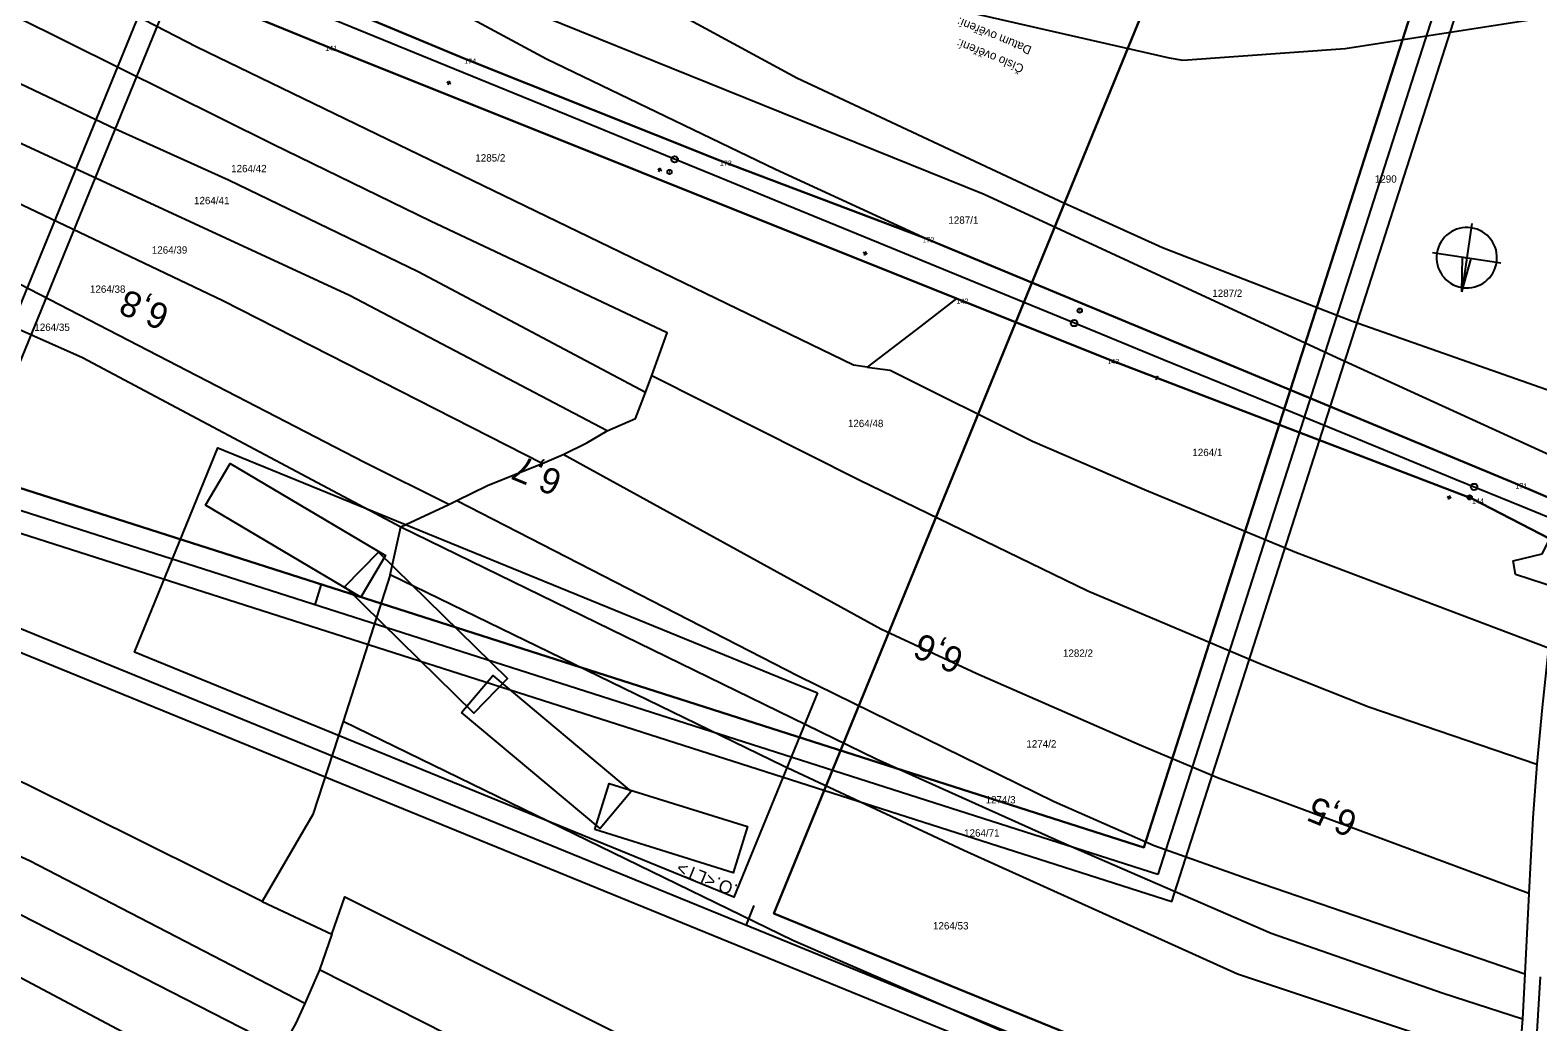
# Model space of a CAD drawing. Extents: x -779330 to -774454, y -1144748 to -1142831.
# Drawn here: x -776961.8 to -776612.7, y -1144133.7 to -1143903.9 of the extents above; entities that cross this region are included whole.
import ezdxf

# ---------------------------------------------------------------- set-up
doc = ezdxf.new("R2010")
doc.units = 0
for name, color, linetype in [('Hranice parcel', 7, 'Continuous'), ('Parcelní čísla', 7, 'Continuous'), ('SŽDC', 7, 'Continuous'), ('Vrstva 1', 7, 'Continuous'), ('Vrstva 21', 7, 'Continuous'), ('Vrstva 53', 7, 'Continuous'), ('Vrstva 60', 7, 'Continuous'), ('Vrstva 7', 7, 'Continuous')]:
    doc.layers.add(name, color=color, linetype=linetype)

msp = doc.modelspace()

# ---------------------------------------------------------------- linework, layer by layer
at = {"layer": 'Hranice parcel'}
for p, q in [((-776842.24, -1143910.67), (-776872.03, -1143894.55)), ((-776606.15, -1144004.1), (-776659.21, -1143979.86)), ((-776819.3, -1143987.88), (-776817.86, -1143983.94)), ((-776843.21, -1144004.32), (-776838.37, -1144002.22)), ((-776864.86, -1144013.82), (-776862.96, -1144012.88)), ((-776875.92, -1144018.96), (-776864.86, -1144013.82)), ((-776878.46, -1144030.07), (-776875.92, -1144018.96)), ((-776878.46, -1144030.07), (-776889.31, -1144064.09)), ((-776908.05, -1144105.74), (-776891.97, -1144113.31)), ((-776614.75, -1144103.9), (-776615.7, -1144122.54)), ((-776891.97, -1144113.31), (-776894.81, -1144121.64)), ((-776894.81, -1144121.64), (-776898.22, -1144129.38)), ((-776615.7, -1144122.54), (-776616.22, -1144132.95)), ((-776616.22, -1144132.95), (-776617.13, -1144144.31))]:
    msp.add_line(p, q, dxfattribs=at)
for points in [[(-776970.83, -1143876.37), (-776959.34, -1143880.62), (-776893.47, -1143907.54), (-776747.29, -1143966.09)], [(-776767.95, -1143981.96), (-776771.13, -1143981.54), (-776923.23, -1143907.82), (-776964.5, -1143886.48)], [(-776755.18, -1143951.9), (-776802.08, -1143934.12), (-776861.29, -1143910.51), (-776911.17, -1143889.61), (-776911.85, -1143884.6)], [(-776817.86, -1143983.94), (-776814.26, -1143974.07), (-776869.06, -1143948.13), (-776905.56, -1143930.42), (-776989.05, -1143888.84)], [(-776659.21, -1143979.86), (-776740.86, -1143942.01), (-776843.03, -1143900.79), (-776856.4, -1143896.55)], [(-776820, -1143895.49), (-776772.87, -1143897.45), (-776747.85, -1143898.96), (-776698.05, -1143910.34), (-776694.83, -1143910.84), (-776657.28, -1143908.19), (-776601.62, -1143899.55), (-776592.84, -1143903.3), (-776597.4, -1143912.49), (-776602.75, -1143931.33), (-776604.39, -1143947.31), (-776605.13, -1143989.13)], [(-776820, -1143895.49), (-776784.26, -1143914.96), (-776722.27, -1143943.99), (-776720.17, -1143944.94), (-776699.56, -1143954.27), (-776655.56, -1143971.36), (-776605.13, -1143989.13)], [(-776819.3, -1143987.88), (-776871.91, -1143959.94), (-776915.87, -1143938.7), (-776942.03, -1143926.84), (-776978.29, -1143909.65), (-777001.23, -1143897.87)], [(-776828.14, -1143996.73), (-776887.84, -1143965.39), (-776966.84, -1143928.84), (-777014.7, -1143905.69)], [(-776755.18, -1143951.9), (-776789.16, -1143936.23), (-776842.24, -1143910.67)], [(-776843.21, -1144004.32), (-776917.2, -1143966.59), (-777028.37, -1143913.63)], [(-776864.86, -1144013.82), (-776884.37, -1144004.05), (-776998.38, -1143945.16), (-777044.79, -1143923.17)], [(-777059.08, -1143931.47), (-777007.46, -1143954.02), (-776949.67, -1143979.74), (-776875.92, -1144018.96)], [(-776606.8, -1144013.63), (-776617.86, -1144008.92), (-776755.18, -1143951.9)], [(-776747.29, -1143966.09), (-776755.51, -1143972.46), (-776767.95, -1143981.96)], [(-776609.89, -1144021.72), (-776627.91, -1144012.39), (-776712.36, -1143980.08), (-776747.29, -1143966.09)], [(-776817.86, -1143983.94), (-776769.85, -1144008.09), (-776716.84, -1144033.79), (-776676.48, -1144050.89), (-776651.82, -1144060.64), (-776612.85, -1144073.99)], [(-776767.95, -1143981.96), (-776762.67, -1143982.65), (-776729.67, -1143999.15), (-776703.74, -1144010.31), (-776668.57, -1144024.89), (-776610.21, -1144047.01), (-776611.68, -1144060.82), (-776612.85, -1144073.99)], [(-776828.14, -1143996.73), (-776821.64, -1143993.91), (-776819.3, -1143987.88)], [(-776838.37, -1144002.22), (-776832.85, -1143999.5), (-776828.14, -1143996.73)], [(-776614.75, -1144103.9), (-776686.85, -1144077.14), (-776704.99, -1144069.44), (-776742.59, -1144053.03), (-776764.83, -1144042.65), (-776838.37, -1144002.22)], [(-776862.96, -1144012.88), (-776855.85, -1144009.38), (-776843.21, -1144004.32)], [(-776862.96, -1144012.88), (-776783.91, -1144053.5), (-776724.69, -1144082.64), (-776701.51, -1144092.76), (-776678.86, -1144100.85), (-776615.7, -1144122.54)], [(-776875.92, -1144018.96), (-776765.86, -1144072.72), (-776722.96, -1144092.01), (-776674.41, -1144113.08), (-776634.6, -1144127.02), (-776616.22, -1144132.95)], [(-776606.85, -1144023.34), (-776607.85, -1144033.28), (-776617.82, -1144029.98), (-776618.37, -1144026.88), (-776611.66, -1144025.2), (-776609.89, -1144021.72)], [(-776617.13, -1144144.31), (-776682.18, -1144122.62), (-776745.61, -1144093.96), (-776787.51, -1144074.38), (-776878.46, -1144030.07)], [(-776908.05, -1144105.74), (-776962.58, -1144078.67), (-777023.09, -1144051.34), (-777045.94, -1144041.58)], [(-776898.22, -1144129.38), (-776961.92, -1144096.33), (-777036.4, -1144062.59)], [(-776889.31, -1144064.09), (-776896.32, -1144085.61), (-776908.05, -1144105.74)], [(-776621.48, -1144179.98), (-776706, -1144149.16), (-776785.2, -1144114.84), (-776889.31, -1144064.09)], [(-776903.59, -1144139.82), (-776970.41, -1144105.59), (-777034.39, -1144074.95)], [(-776612.85, -1144073.99), (-776613.79, -1144086.42), (-776614.36, -1144096.52), (-776614.75, -1144103.9)], [(-776910.86, -1144151.74), (-776990.98, -1144109.17), (-777048.9, -1144081.78)], [(-776891.97, -1144113.31), (-776888.89, -1144104.71), (-776778.83, -1144159.79), (-776712.37, -1144188.26), (-776625.84, -1144220.3)], [(-776628.6, -1144238.68), (-776665.9, -1144225.72), (-776712.26, -1144207.37), (-776764.96, -1144185.82), (-776817.99, -1144160.51), (-776894.81, -1144121.64)], [(-776613.35, -1144144.87), (-776612.26, -1144126.98), (-776612.01, -1144123.26)], [(-776898.22, -1144129.38), (-776900.37, -1144134.13), (-776903.59, -1144139.82)]]:
    msp.add_lwpolyline(points, dxfattribs=at)
at = {"layer": 'SŽDC'}
for points in [[(-776606.8, -1144013.63), (-776617.86, -1144008.92), (-776755.18, -1143951.9), (-776802.08, -1143934.12), (-776861.29, -1143910.51), (-776911.17, -1143889.61), (-776911.85, -1143884.6), (-776932.26, -1143880.54), (-776937.4, -1143878.07), (-776958.69, -1143867.83), (-776969.85, -1143863.66), (-776987.47, -1143857.88), (-777014.89, -1143846.57), (-777042.6, -1143836.95), (-777069.03, -1143828.43), (-777082.24, -1143824.08), (-777130.76, -1143810.13), (-777274.26, -1143769.36)], [(-776982.48, -1143870.69), (-776970.83, -1143876.37), (-776959.34, -1143880.62), (-776893.47, -1143907.54), (-776747.29, -1143966.09), (-776712.36, -1143980.08), (-776627.91, -1144012.39), (-776609.89, -1144021.72)]]:
    msp.add_lwpolyline(points, dxfattribs=at)
at = {"layer": 'Vrstva 1'}
for p, q in [((-776627.94, -1143948.72), (-776630.29, -1143964.54)), ((-776637.03, -1143955.46), (-776621.2, -1143957.8)), ((-776630.29, -1143964.54), (-776628.13, -1143956.78)), ((-776894.37, -1144032.28), (-776895.89, -1144037.03)), ((-776794.2, -1144106.69), (-776796.09, -1144111.31))]:
    msp.add_line(p, q, dxfattribs=at)
for points in [[(-776606.88, -1143822.95), (-777806.9, -1143438.86), (-777897.43, -1143721.71), (-776697.42, -1144105.81)], [(-776700.65, -1144099.52), (-777891.15, -1143718.47), (-777803.66, -1143445.14), (-776613.17, -1143826.19)], [(-776619.45, -1143829.42), (-777605.19, -1143513.91), (-777689.63, -1143777.73), (-776703.89, -1144093.24)], [(-776703.89, -1144093.24), (-777689.63, -1143777.73), (-777605.19, -1143513.91), (-776619.45, -1143829.42)], [(-775713.68, -1144238.31), (-776879.99, -1143761.57), (-776992.36, -1144036.48), (-775826.05, -1144513.22)], [(-775828.78, -1144506.7), (-776985.84, -1144033.74), (-776877.25, -1143768.09), (-775720.2, -1144241.05)], [(-775726.71, -1144243.78), (-776684.76, -1143852.17), (-776789.57, -1144108.58), (-775831.52, -1144500.19)], [(-775831.52, -1144500.19), (-776789.57, -1144108.58), (-776684.76, -1143852.17), (-775726.71, -1144243.78)], [(-776630.29, -1143964.54), (-776630.1, -1143956.48), (-776629.11, -1143956.63)]]:
    msp.add_lwpolyline(points, close=True, dxfattribs=at)
msp.add_lwpolyline([(-776598.67, -1144021.52), (-776616.38, -1144014.26), (-776631.53, -1144008.05), (-776654.6, -1143998.59), (-776677.94, -1143989.03), (-776699.16, -1143980.33), (-776719.94, -1143971.81), (-776741.24, -1143963.08), (-776767.06, -1143952.49), (-776786.63, -1143944.47), (-776802.02, -1143938.15), (-776814.7, -1143932.96), (-776837.62, -1143923.56), (-776863.52, -1143912.95), (-776887.51, -1143903.12), (-776902.63, -1143896.92), (-776922.15, -1143888.92), (-776942.01, -1143880.78), (-776966.41, -1143870.74), (-776976.22, -1143866.7)], dxfattribs=at)
msp.add_arc((-776629.11, -1143956.63), 7, 262.6051, 260.5564, dxfattribs=at)
at = {"layer": 'Vrstva 21'}
for points in [[(-776779.45, -1144057.4), (-776798.82, -1144104.8), (-776937.67, -1144048.04), (-776918.3, -1144000.64)], [(-776921.21, -1144013.93), (-776915.51, -1144004.3), (-776879.52, -1144025.62), (-776885.23, -1144035.25)], [(-776888.94, -1144032.82), (-776881.1, -1144024.84), (-776851.25, -1144054.14), (-776859.09, -1144062.12)], [(-776861.88, -1144061.98), (-776854.69, -1144053.4), (-776822.64, -1144080.27), (-776829.83, -1144088.85)], [(-776831.03, -1144089.12), (-776827.7, -1144078.43), (-776795.68, -1144088.43), (-776799.02, -1144099.12)]]:
    msp.add_lwpolyline(points, close=True, dxfattribs=at)
at = {"layer": 'Vrstva 53'}
for points in [[(-777274.26, -1143769.36), (-777130.76, -1143810.13), (-777082.24, -1143824.08), (-777069.03, -1143828.43), (-777042.6, -1143836.95), (-777014.89, -1143846.57), (-776987.47, -1143857.88), (-776969.85, -1143863.66), (-776958.69, -1143867.83), (-776937.4, -1143878.07), (-776932.26, -1143880.54), (-776911.85, -1143884.6), (-776911.17, -1143889.61), (-776861.29, -1143910.51), (-776802.08, -1143934.12), (-776755.18, -1143951.9), (-776617.86, -1144008.92), (-776606.8, -1144013.63)], [(-777274.26, -1143769.36), (-777130.76, -1143810.13), (-777082.24, -1143824.08), (-777069.03, -1143828.43), (-777042.6, -1143836.95), (-777014.89, -1143846.57), (-776987.47, -1143857.88), (-776969.85, -1143863.66), (-776958.69, -1143867.83), (-776937.4, -1143878.07), (-776932.26, -1143880.54), (-776911.85, -1143884.6), (-776911.17, -1143889.61), (-776861.29, -1143910.51), (-776802.08, -1143934.12), (-776755.18, -1143951.9), (-776617.86, -1144008.92), (-776606.8, -1144013.63)], [(-776609.89, -1144021.72), (-776627.91, -1144012.39), (-776712.36, -1143980.08), (-776747.29, -1143966.09), (-776893.47, -1143907.54), (-776959.34, -1143880.62), (-776970.83, -1143876.37), (-776982.48, -1143870.69)], [(-776609.89, -1144021.72), (-776627.91, -1144012.39), (-776712.36, -1143980.08), (-776747.29, -1143966.09), (-776893.47, -1143907.54), (-776959.34, -1143880.62), (-776970.83, -1143876.37), (-776982.48, -1143870.69)]]:
    msp.add_lwpolyline(points, dxfattribs=at)
at = {"layer": 'Vrstva 60'}
for p, q in [((-776893.47, -1143907.54), (-776893.47, -1143907.54)), ((-776861.29, -1143910.51), (-776861.29, -1143910.51)), ((-776802.08, -1143934.12), (-776802.08, -1143934.12)), ((-776755.18, -1143951.9), (-776755.18, -1143951.9)), ((-776747.29, -1143966.09), (-776747.29, -1143966.09)), ((-776712.36, -1143980.08), (-776712.36, -1143980.08)), ((-776617.86, -1144008.92), (-776617.86, -1144008.92)), ((-776627.91, -1144012.39), (-776627.91, -1144012.39))]:
    msp.add_line(p, q, dxfattribs=at)
at = {"layer": 'Vrstva 7'}
for p, q in [((-776864.36, -1143916.33), (-776865.29, -1143915.95)), ((-776865.02, -1143916.6), (-776864.64, -1143915.68)), ((-776816.18, -1143936.74), (-776815.8, -1143935.82)), ((-776815.53, -1143936.47), (-776816.46, -1143936.09)), ((-776813.7, -1143936.76), (-776813.79, -1143936.73)), ((-776767.94, -1143955.82), (-776768.86, -1143955.44)), ((-776768.59, -1143956.09), (-776768.21, -1143955.17)), ((-776718.67, -1143968.89), (-776718.77, -1143968.85)), ((-776700.41, -1143984.66), (-776701.33, -1143984.28)), ((-776701.06, -1143984.94), (-776700.68, -1143984.01)), ((-776632.72, -1144012.37), (-776633.64, -1144012)), ((-776633.37, -1144012.65), (-776632.99, -1144011.72)), ((-776628.38, -1144012.18), (-776628.47, -1144012.14))]:
    msp.add_line(p, q, dxfattribs=at)
for centre, radius in [((-776812.56, -1143933.84), 0.75), ((-776813.74, -1143936.75), 0.5), ((-776718.72, -1143968.87), 0.5), ((-776720.05, -1143971.77), 0.75), ((-776627.42, -1144009.73), 0.75), ((-776628.43, -1144012.16), 0.5)]:
    msp.add_circle(centre, radius, dxfattribs=at)

# ---------------------------------------------------------------- texts
at = {"layer": 'Parcelní čísla'}
for s, p in [('1285/2', (-776858.71, -1143934.35)), ('1264/42', (-776915.26, -1143936.83)), ('1290', (-776650.4, -1143939.24)), ('1264/41', (-776923.85, -1143944.23)), ('1287/1', (-776749.16, -1143948.77)), ('1264/39', (-776933.63, -1143955.69)), ('1264/38', (-776947.95, -1143964.76)), ('1287/2', (-776688.05, -1143965.71)), ('1264/35', (-776960.83, -1143973.59)), ('1264/48', (-776772.43, -1143995.88)), ('1264/1', (-776692.66, -1144002.59)), ('1282/2', (-776722.63, -1144049.09)), ('1274/2', (-776731.1, -1144070.1)), ('1274/3', (-776740.55, -1144083.05)), ('1264/71', (-776745.52, -1144090.74)), ('1264/53', (-776752.72, -1144112.25))]:
    msp.add_text(s, height=1.7, dxfattribs=at).set_placement(p)
at = {"layer": 'Vrstva 1'}
for s, height, p in [('Datum ověření:', 2, (-776729.72, -1143907.8)), ('Číslo ověření:', 2, (-776731.48, -1143912.09)), ('.O.<LT>', 3, (-776797.69, -1144102.02))]:
    msp.add_text(s, height=height, rotation=157.7673, dxfattribs=at).set_placement(p)
at = {"layer": 'Vrstva 60'}
for s, p in [('141', (-776893.47, -1143908.74)), ('174', (-776861.29, -1143911.71)), ('173', (-776802.08, -1143935.32)), ('172', (-776755.18, -1143953.1)), ('142', (-776747.29, -1143967.29)), ('143', (-776712.36, -1143981.28)), ('171', (-776617.86, -1144010.12)), ('144', (-776627.91, -1144013.59))]:
    msp.add_text(s, height=1.2, dxfattribs=at).set_placement(p)
at = {"layer": 'Vrstva 7'}
for s, rotation, p in [('6,8', 157.7004, (-776929.13, -1143968.06)), ('6,7', 157.7415, (-776838.16, -1144006.43)), ('6,6', 157.7046, (-776745.16, -1144047.69)), ('6,5', 157.7046, (-776653.98, -1144085.5))]:
    msp.add_text(s, height=6, rotation=rotation, dxfattribs=at).set_placement(p)

doc.saveas('drawing.dxf')
